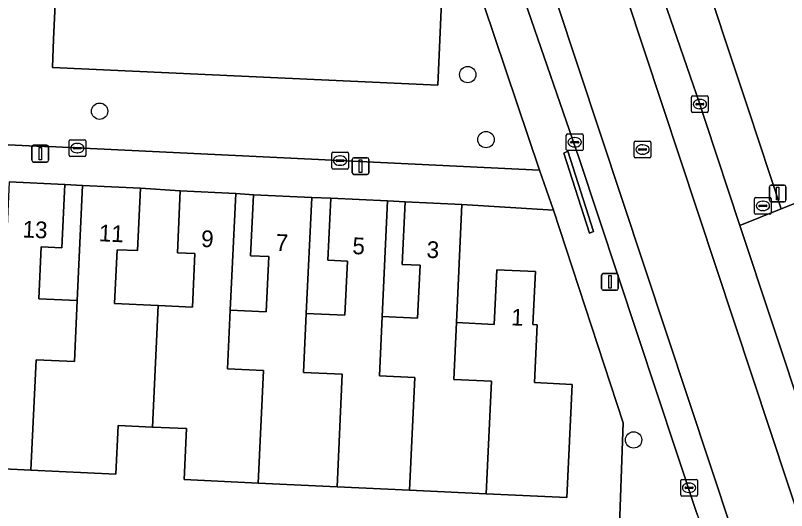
# Model space of a CAD drawing. Extents: x 162989 to 165008, y 383432 to 384338.
# Drawn here: x 164780.94 to 164827.09, y 383928.74 to 383958.34 of the extents above; entities that cross this region are included whole.
import ezdxf

# ---------------------------------------------------------------- set-up
doc = ezdxf.new("R2010")
doc.units = 0
for name, color, linetype in [('IMGEO_Boom', 7, 'Continuous'), ('IMGEO_Brandkraan', 7, 'Continuous'), ('IMGEO_Erf', 7, 'Continuous'), ('IMGEO_Groenvoorziening', 7, 'Continuous'), ('IMGEO_Kolk', 7, 'Continuous'), ('IMGEO_Lichtmast', 7, 'Continuous'), ('IMGEO_Muur', 7, 'Continuous'), ('IMGEO_Pand', 7, 'Continuous'), ('IMGEO_Pand_nummerreeks', 7, 'Continuous'), ('IMGEO_Parkeervlak_open', 7, 'Continuous'), ('IMGEO_Rijbaan_lokaal_gesloten', 7, 'Continuous'), ('IMGEO_Rijbaan_lokaal_open', 7, 'Continuous'), ('IMGEO_Rioolput', 7, 'Continuous'), ('IMGEO_Verkeersbordpaal', 7, 'Continuous'), ('IMGEO_Voetpad_open', 7, 'Continuous')]:
    doc.layers.add(name, color=color, linetype=linetype)

msp = doc.modelspace()

# ---------------------------------------------------------------- linework, layer by layer
at = {"layer": 'IMGEO_Boom'}
for centre in [(164808.009, 383954.804), (164785.981, 383952.616), (164809.101, 383950.92), (164817.935, 383932.961)]:
    msp.add_circle(centre, 0.489, dxfattribs=at)
at = {"layer": 'IMGEO_Brandkraan'}
for p, q in [((164825.167, 383946.526), (164825.167, 383947.378)), ((164825.242, 383947.452), (164826.094, 383947.452)), ((164826.168, 383947.378), (164826.168, 383946.526)), ((164825.426, 383946.946), (164825.426, 383946.958)), ((164825.864, 383946.909), (164825.466, 383946.909)), ((164825.469, 383946.995), (164825.867, 383946.995)), ((164825.655, 383947.232), (164825.68, 383947.232)), ((164825.91, 383946.958), (164825.91, 383946.946)), ((164826.094, 383946.452), (164825.242, 383946.452)), ((164825.678, 383946.672), (164825.653, 383946.672))]:
    msp.add_line(p, q, dxfattribs=at)
for points in [[(164825.167, 383946.526), (164825.167, 383947.378)], [(164825.242, 383947.452), (164826.094, 383947.452)], [(164826.168, 383947.378), (164826.168, 383946.526)], [(164826.094, 383946.452), (164825.242, 383946.452)]]:
    msp.add_lwpolyline(points, dxfattribs=at)
for centre, radius, start, end in [((164825.244, 383947.376), 0.0765, 91.552, 178.448), ((164825.244, 383947.376), 0.0765, 91.552, 178.448), ((164826.092, 383947.376), 0.0765, 1.552, 88.448), ((164826.092, 383947.376), 0.0765, 1.552, 88.448), ((164825.466, 383946.955), 0.0403, 85.8775, 175.7526), ((164825.463, 383946.945), 0.0366, 178.938, 274.7102), ((164825.867, 383946.952), 0.043, 264.8664, 352.4533), ((164825.871, 383946.957), 0.0386, 1.7309, 96.639), ((164825.244, 383946.528), 0.0765, 181.552, 268.448), ((164825.244, 383946.528), 0.0765, 181.552, 268.448), ((164826.092, 383946.528), 0.0765, 271.552, 358.448), ((164826.092, 383946.528), 0.0765, 271.552, 358.448)]:
    msp.add_arc(centre, radius, start, end, dxfattribs=at)
for centre, major_axis, ratio, start_param, end_param in [((164825.654, 383946.952), (-0.387, 0.002), 0.722429, 4.712389, 7.853982), ((164825.679, 383946.952), (-0.39, 0.002), 0.717154, 1.570796, 4.712389)]:
    msp.add_ellipse(centre, major_axis=major_axis, ratio=ratio, start_param=start_param, end_param=end_param, dxfattribs=at)
at = {"layer": 'IMGEO_Erf'}
for points in [[(164783.902, 383948.235), (164783.725, 383944.455), (164782.489, 383944.512), (164782.343, 383941.397), (164784.638, 383941.29), (164784.96, 383948.171)], [(164788.429, 383948.009), (164788.255, 383944.277), (164787.03, 383944.334), (164786.88, 383941.115), (164789.477, 383940.993), (164791.535, 383940.897), (164791.685, 383944.107), (164790.632, 383944.156), (164790.804, 383947.845)], [(164794.125, 383947.69), (164793.799, 383940.712), (164795.947, 383940.612), (164796.101, 383943.918), (164795.016, 383943.969), (164795.186, 383947.62)], [(164798.67, 383947.457), (164798.346, 383940.526), (164800.663, 383940.418), (164800.814, 383943.648), (164799.644, 383943.703), (164799.818, 383947.42)], [(164803.214, 383947.261), (164802.89, 383940.336), (164805.009, 383940.237), (164805.158, 383943.408), (164804.082, 383943.458), (164804.257, 383947.196)]]:
    msp.add_lwpolyline(points, close=True, dxfattribs=at)
msp.add_lwpolyline([(164816.943, 383923.959), (164817.315, 383933.978), (164813.147, 383946.7), (164807.657, 383947.037), (164807.327, 383939.972), (164809.587, 383939.867), (164809.74, 383943.138), (164812.056, 383943.03), (164811.907, 383939.852), (164812.165, 383939.84), (164812.004, 383936.388), (164814.251, 383936.283), (164813.935, 383929.515), (164809.106, 383929.741), (164804.524, 383929.955), (164800.188, 383930.157), (164795.466, 383930.378), (164791.046, 383930.584), (164791.189, 383933.636), (164789.14, 383933.731), (164787.088, 383933.827), (164786.952, 383930.916), (164781.868, 383931.153), (164777.427, 383931.361)], dxfattribs=at)
at = {"layer": 'IMGEO_Groenvoorziening'}
for points in [[(164816.693, 383977.489), (164818.355, 383972.132), (164824.788, 383952.751), (164826.771, 383946.778), (164837.158, 383950.928), (164835.338, 383955.847), (164829.982, 383970.323), (164823.633, 383988.266), (164813.786, 383985.981), (164816.225, 383978.527), (164826.11, 383980.91), (164826.337, 383980.022), (164816.53, 383977.635), (164816.589, 383977.508)], [(164783.229, 383956.921), (164783.38, 383960.292), (164783.434, 383961.496), (164778.849, 383961.739), (164778.377, 383950.714), (164781.774, 383950.551), (164782.673, 383950.509), (164782.941, 383950.496), (164812.301, 383949.089), (164808.949, 383959.036), (164806.447, 383959.138), (164806.218, 383954.172), (164783.153, 383955.222)]]:
    msp.add_lwpolyline(points, close=True, dxfattribs=at)
at = {"layer": 'IMGEO_Kolk'}
for p, q in [((164821.398, 383952.612), (164821.398, 383953.464)), ((164821.473, 383953.538), (164822.325, 383953.538)), ((164821.886, 383953.318), (164821.911, 383953.318)), ((164822.399, 383953.464), (164822.399, 383952.612)), ((164821.657, 383953.032), (164821.657, 383953.044)), ((164822.095, 383952.995), (164821.697, 383952.995)), ((164821.7, 383953.081), (164822.098, 383953.081)), ((164822.141, 383953.044), (164822.141, 383953.032)), ((164822.325, 383952.538), (164821.473, 383952.538)), ((164821.909, 383952.758), (164821.884, 383952.758)), ((164813.906, 383950.332), (164813.906, 383951.184)), ((164813.981, 383951.258), (164814.833, 383951.258)), ((164814.394, 383951.038), (164814.419, 383951.038)), ((164814.907, 383951.184), (164814.907, 383950.332)), ((164784.154, 383949.986), (164784.154, 383950.838)), ((164784.229, 383950.912), (164785.081, 383950.912)), ((164784.642, 383950.692), (164784.667, 383950.692)), ((164785.155, 383950.838), (164785.155, 383949.986)), ((164814.165, 383950.752), (164814.165, 383950.764)), ((164814.603, 383950.715), (164814.205, 383950.715)), ((164814.208, 383950.801), (164814.606, 383950.801)), ((164814.649, 383950.764), (164814.649, 383950.752)), ((164784.413, 383950.406), (164784.413, 383950.418)), ((164784.851, 383950.369), (164784.453, 383950.369)), ((164784.456, 383950.455), (164784.854, 383950.455)), ((164784.665, 383950.132), (164784.64, 383950.132)), ((164784.897, 383950.418), (164784.897, 383950.406)), ((164799.868, 383949.233), (164799.868, 383950.085)), ((164799.943, 383950.159), (164800.795, 383950.159)), ((164800.869, 383950.085), (164800.869, 383949.233)), ((164814.833, 383950.258), (164813.981, 383950.258)), ((164814.417, 383950.478), (164814.392, 383950.478)), ((164785.081, 383949.912), (164784.229, 383949.912)), ((164800.127, 383949.653), (164800.127, 383949.665)), ((164800.565, 383949.616), (164800.167, 383949.616)), ((164800.17, 383949.702), (164800.568, 383949.702)), ((164800.356, 383949.939), (164800.381, 383949.939)), ((164800.611, 383949.665), (164800.611, 383949.653)), ((164800.795, 383949.159), (164799.943, 383949.159)), ((164800.379, 383949.379), (164800.354, 383949.379)), ((164820.749, 383929.673), (164820.749, 383930.525)), ((164820.824, 383930.599), (164821.676, 383930.599)), ((164821.237, 383930.379), (164821.262, 383930.379)), ((164821.75, 383930.525), (164821.75, 383929.673)), ((164821.008, 383930.093), (164821.008, 383930.105)), ((164821.446, 383930.056), (164821.048, 383930.056)), ((164821.051, 383930.142), (164821.449, 383930.142)), ((164821.26, 383929.819), (164821.235, 383929.819)), ((164821.492, 383930.105), (164821.492, 383930.093)), ((164821.676, 383929.599), (164820.824, 383929.599))]:
    msp.add_line(p, q, dxfattribs=at)
for points in [[(164821.398, 383952.612), (164821.398, 383953.464)], [(164821.473, 383953.538), (164822.325, 383953.538)], [(164822.399, 383953.464), (164822.399, 383952.612)], [(164822.325, 383952.538), (164821.473, 383952.538)], [(164813.906, 383950.332), (164813.906, 383951.184)], [(164813.981, 383951.258), (164814.833, 383951.258)], [(164814.907, 383951.184), (164814.907, 383950.332)], [(164784.154, 383949.986), (164784.154, 383950.838)], [(164784.229, 383950.912), (164785.081, 383950.912)], [(164785.155, 383950.838), (164785.155, 383949.986)], [(164799.868, 383949.233), (164799.868, 383950.085)], [(164799.943, 383950.159), (164800.795, 383950.159)], [(164800.869, 383950.085), (164800.869, 383949.233)], [(164814.833, 383950.258), (164813.981, 383950.258)], [(164785.081, 383949.912), (164784.229, 383949.912)], [(164800.795, 383949.159), (164799.943, 383949.159)], [(164820.749, 383929.673), (164820.749, 383930.525)], [(164820.824, 383930.599), (164821.676, 383930.599)], [(164821.75, 383930.525), (164821.75, 383929.673)], [(164821.676, 383929.599), (164820.824, 383929.599)]]:
    msp.add_lwpolyline(points, dxfattribs=at)
for centre, radius, start, end in [((164821.475, 383953.462), 0.0765, 91.552, 178.448), ((164821.475, 383953.462), 0.0765, 91.552, 178.448), ((164822.323, 383953.462), 0.0765, 1.552, 88.448), ((164822.323, 383953.462), 0.0765, 1.552, 88.448), ((164821.697, 383953.041), 0.0403, 85.8775, 175.7526), ((164821.694, 383953.031), 0.0366, 178.938, 274.7102), ((164822.098, 383953.038), 0.043, 264.8664, 352.4533), ((164822.102, 383953.043), 0.0386, 1.7309, 96.639), ((164821.475, 383952.614), 0.0765, 181.552, 268.448), ((164821.475, 383952.614), 0.0765, 181.552, 268.448), ((164822.323, 383952.614), 0.0765, 271.552, 358.448), ((164822.323, 383952.614), 0.0765, 271.552, 358.448), ((164813.983, 383951.182), 0.0765, 91.552, 178.448), ((164813.983, 383951.182), 0.0765, 91.552, 178.448), ((164814.831, 383951.182), 0.0765, 1.552, 88.448), ((164814.831, 383951.182), 0.0765, 1.552, 88.448), ((164784.231, 383950.836), 0.0765, 91.552, 178.448), ((164784.231, 383950.836), 0.0765, 91.552, 178.448), ((164785.079, 383950.836), 0.0765, 1.552, 88.448), ((164785.079, 383950.836), 0.0765, 1.552, 88.448), ((164814.205, 383950.761), 0.0403, 85.8775, 175.7526), ((164814.202, 383950.751), 0.0366, 178.938, 274.7102), ((164814.606, 383950.758), 0.043, 264.8664, 352.4533), ((164814.61, 383950.763), 0.0386, 1.7309, 96.639), ((164784.453, 383950.415), 0.0403, 85.8775, 175.7526), ((164784.45, 383950.405), 0.0366, 178.938, 274.7102), ((164784.854, 383950.412), 0.043, 264.8664, 352.4533), ((164784.858, 383950.417), 0.0386, 1.7309, 96.639), ((164799.945, 383950.083), 0.0765, 91.552, 178.448), ((164799.945, 383950.083), 0.0765, 91.552, 178.448), ((164800.793, 383950.083), 0.0765, 1.552, 88.448), ((164800.793, 383950.083), 0.0765, 1.552, 88.448), ((164813.983, 383950.334), 0.0765, 181.552, 268.448), ((164813.983, 383950.334), 0.0765, 181.552, 268.448), ((164814.831, 383950.334), 0.0765, 271.552, 358.448), ((164814.831, 383950.334), 0.0765, 271.552, 358.448), ((164784.231, 383949.988), 0.0765, 181.552, 268.448), ((164784.231, 383949.988), 0.0765, 181.552, 268.448), ((164785.079, 383949.988), 0.0765, 271.552, 358.448), ((164785.079, 383949.988), 0.0765, 271.552, 358.448), ((164800.167, 383949.662), 0.0403, 85.8775, 175.7526), ((164800.164, 383949.652), 0.0366, 178.938, 274.7102), ((164800.568, 383949.659), 0.043, 264.8664, 352.4533), ((164800.572, 383949.664), 0.0386, 1.7309, 96.639), ((164799.945, 383949.235), 0.0765, 181.552, 268.448), ((164799.945, 383949.235), 0.0765, 181.552, 268.448), ((164800.793, 383949.235), 0.0765, 271.552, 358.448), ((164800.793, 383949.235), 0.0765, 271.552, 358.448), ((164820.826, 383930.523), 0.0765, 91.552, 178.448), ((164820.826, 383930.523), 0.0765, 91.552, 178.448), ((164821.674, 383930.523), 0.0765, 1.552, 88.448), ((164821.674, 383930.523), 0.0765, 1.552, 88.448), ((164821.048, 383930.102), 0.0403, 85.8775, 175.7526), ((164821.045, 383930.092), 0.0366, 178.938, 274.7102), ((164821.449, 383930.099), 0.043, 264.8664, 352.4533), ((164821.453, 383930.104), 0.0386, 1.7309, 96.639), ((164820.826, 383929.675), 0.0765, 181.552, 268.448), ((164820.826, 383929.675), 0.0765, 181.552, 268.448), ((164821.674, 383929.675), 0.0765, 271.552, 358.448), ((164821.674, 383929.675), 0.0765, 271.552, 358.448)]:
    msp.add_arc(centre, radius, start, end, dxfattribs=at)
for centre, major_axis, ratio, start_param, end_param in [((164821.885, 383953.038), (-0.387, 0.002), 0.722429, 4.712389, 7.853982), ((164821.91, 383953.038), (-0.39, 0.002), 0.717154, 1.570796, 4.712389), ((164814.393, 383950.758), (-0.387, 0.002), 0.722429, 4.712389, 7.853982), ((164814.418, 383950.758), (-0.39, 0.002), 0.717154, 1.570796, 4.712389), ((164784.641, 383950.412), (-0.387, 0.002), 0.722429, 4.712389, 7.853982), ((164784.666, 383950.412), (-0.39, 0.002), 0.717154, 1.570796, 4.712389), ((164800.355, 383949.659), (-0.387, 0.002), 0.722429, 4.712389, 7.853982), ((164800.38, 383949.659), (-0.39, 0.002), 0.717154, 1.570796, 4.712389), ((164821.236, 383930.099), (-0.387, 0.002), 0.722429, 4.712389, 7.853982), ((164821.261, 383930.099), (-0.39, 0.002), 0.717154, 1.570796, 4.712389)]:
    msp.add_ellipse(centre, major_axis=major_axis, ratio=ratio, start_param=start_param, end_param=end_param, dxfattribs=at)
at = {"layer": 'IMGEO_Lichtmast'}
for p, q in [((164782.034, 383950.578), (164782.824, 383950.578)), ((164782.824, 383950.578), (164782.034, 383950.578)), ((164781.934, 383949.678), (164781.934, 383950.478)), ((164781.934, 383950.478), (164781.934, 383949.678)), ((164782.924, 383950.478), (164782.924, 383949.678)), ((164782.924, 383949.678), (164782.924, 383950.478)), ((164801.101, 383948.935), (164801.101, 383949.735)), ((164801.101, 383949.735), (164801.101, 383948.935)), ((164801.201, 383949.835), (164801.991, 383949.835)), ((164801.991, 383949.835), (164801.201, 383949.835)), ((164802.091, 383949.735), (164802.091, 383948.935)), ((164802.091, 383948.935), (164802.091, 383949.735)), ((164782.824, 383949.578), (164782.034, 383949.578)), ((164782.034, 383949.578), (164782.824, 383949.578)), ((164801.991, 383948.835), (164801.201, 383948.835)), ((164801.201, 383948.835), (164801.991, 383948.835)), ((164816.021, 383942.009), (164816.021, 383942.809)), ((164816.021, 383942.809), (164816.021, 383942.009)), ((164816.121, 383942.909), (164816.911, 383942.909)), ((164816.911, 383942.909), (164816.121, 383942.909)), ((164817.011, 383942.809), (164817.011, 383942.009)), ((164817.011, 383942.009), (164817.011, 383942.809)), ((164816.911, 383941.909), (164816.121, 383941.909)), ((164816.121, 383941.909), (164816.911, 383941.909))]:
    msp.add_line(p, q, dxfattribs=at)
for points in [[(164782.354, 383950.453), (164782.504, 383950.453), (164782.504, 383949.703), (164782.354, 383949.703), (164782.354, 383950.453)], [(164801.521, 383949.71), (164801.671, 383949.71), (164801.671, 383948.96), (164801.521, 383948.96), (164801.521, 383949.71)], [(164816.441, 383942.784), (164816.591, 383942.784), (164816.591, 383942.034), (164816.441, 383942.034), (164816.441, 383942.784)]]:
    msp.add_lwpolyline(points, dxfattribs=at)
for centre, start, end in [((164782.034, 383950.478), 90, 180), ((164782.034, 383950.478), 90, 180), ((164782.824, 383950.478), 0, 90), ((164782.824, 383950.478), 360, 90), ((164782.034, 383949.678), 180, 270), ((164782.034, 383949.678), 180, 270), ((164782.824, 383949.678), 270, 0), ((164782.824, 383949.678), 270, 0), ((164801.201, 383949.735), 90, 180), ((164801.201, 383949.735), 90, 180), ((164801.991, 383949.735), 0, 90), ((164801.991, 383949.735), 360, 90), ((164801.201, 383948.935), 180, 270), ((164801.201, 383948.935), 180, 270), ((164801.991, 383948.935), 270, 0), ((164801.991, 383948.935), 270, 0), ((164816.121, 383942.809), 90, 180), ((164816.121, 383942.809), 90, 180), ((164816.911, 383942.809), 0, 90), ((164816.911, 383942.809), 360, 90), ((164816.121, 383942.009), 180, 270), ((164816.121, 383942.009), 180, 270), ((164816.911, 383942.009), 270, 0), ((164816.911, 383942.009), 270, 0)]:
    msp.add_arc(centre, 0.1, start, end, dxfattribs=at)
at = {"layer": 'IMGEO_Muur'}
msp.add_lwpolyline([(164815.528, 383945.425), (164814.007, 383950.228), (164813.764, 383950.109), (164815.297, 383945.318)], close=True, dxfattribs=at)
at = {"layer": 'IMGEO_Pand'}
for points in [[(164781.868, 383931.153), (164782.175, 383937.75), (164784.47, 383937.642), (164784.638, 383941.29), (164782.343, 383941.397), (164782.489, 383944.512), (164783.725, 383944.455), (164783.902, 383948.235), (164780.577, 383948.391), (164780.432, 383945.292), (164780.254, 383941.472), (164777.913, 383941.582), (164777.761, 383938.333), (164777.427, 383931.361)], [(164781.868, 383931.153), (164786.952, 383930.916), (164787.088, 383933.827), (164789.14, 383933.731), (164789.477, 383940.993), (164786.88, 383941.115), (164787.03, 383944.334), (164788.255, 383944.277), (164788.429, 383948.009), (164784.96, 383948.171), (164784.638, 383941.29), (164784.47, 383937.642), (164782.175, 383937.75)], [(164795.466, 383930.378), (164795.781, 383937.111), (164793.637, 383937.212), (164793.799, 383940.712), (164794.125, 383947.69), (164790.804, 383947.845), (164790.632, 383944.156), (164791.685, 383944.107), (164791.535, 383940.897), (164789.477, 383940.993), (164789.14, 383933.731), (164791.189, 383933.636), (164791.046, 383930.584)], [(164795.466, 383930.378), (164800.188, 383930.157), (164800.501, 383936.891), (164798.18, 383936.999), (164798.346, 383940.526), (164798.67, 383947.457), (164795.186, 383947.62), (164795.016, 383943.969), (164796.101, 383943.918), (164795.947, 383940.612), (164793.799, 383940.712), (164793.637, 383937.212), (164795.781, 383937.111)], [(164804.524, 383929.955), (164804.842, 383936.688), (164802.723, 383936.787), (164802.89, 383940.336), (164803.214, 383947.261), (164799.818, 383947.42), (164799.644, 383943.703), (164800.814, 383943.648), (164800.663, 383940.418), (164798.346, 383940.526), (164798.18, 383936.999), (164800.501, 383936.891), (164800.188, 383930.157)], [(164804.524, 383929.955), (164809.106, 383929.741), (164809.425, 383936.474), (164807.167, 383936.579), (164807.327, 383939.972), (164807.657, 383947.037), (164804.257, 383947.196), (164804.082, 383943.458), (164805.158, 383943.408), (164805.009, 383940.237), (164802.89, 383940.336), (164802.723, 383936.787), (164804.842, 383936.688)], [(164809.106, 383929.741), (164813.935, 383929.515), (164814.251, 383936.283), (164812.004, 383936.388), (164812.165, 383939.84), (164811.907, 383939.852), (164812.056, 383943.03), (164809.74, 383943.138), (164809.587, 383939.867), (164807.327, 383939.972), (164807.167, 383936.579), (164809.425, 383936.474)]]:
    msp.add_lwpolyline(points, close=True, dxfattribs=at)
at = {"layer": 'IMGEO_Parkeervlak_open'}
msp.add_lwpolyline([(164783.229, 383956.921), (164783.153, 383955.222), (164806.218, 383954.172), (164806.447, 383959.138), (164783.38, 383960.292)], close=True, dxfattribs=at)
at = {"layer": 'IMGEO_Rijbaan_lokaal_gesloten'}
for points in [[(164843.917, 383886.747), (164836.784, 383908.199), (164829.009, 383931.562), (164828.211, 383933.971), (164824.298, 383945.79), (164822.24, 383952.004), (164821.898, 383953.038), (164816.625, 383968.312), (164815.247, 383972.575), (164815.082, 383973.174), (164813.175, 383972.528), (164877.84, 383777.451), (164879.934, 383778.117), (164879.18, 383780.489), (164878.881, 383781.27), (164875.506, 383791.467), (164873.58, 383797.284), (164870.422, 383806.818), (164857.82, 383844.865), (164854.969, 383853.56), (164851.615, 383863.587), (164849.681, 383869.321)], [(164813.175, 383972.528), (164809.472, 383971.273), (164809.325, 383971.223), (164874.04, 383776.243), (164874.13, 383776.272), (164877.84, 383777.451)]]:
    msp.add_lwpolyline(points, close=True, dxfattribs=at)
for points in [[(164809.325, 383971.223), (164807.455, 383970.589), (164807.663, 383970.106), (164808.953, 383966.305), (164808.963, 383966.276), (164811.415, 383959.2), (164814.678, 383949.786), (164821.652, 383928.736), (164821.747, 383928.452), (164828.34, 383908.043), (164828.364, 383907.963), (164828.802, 383906.518), (164833.526, 383892.112), (164834.942, 383887.794), (164836.008, 383884.628), (164856.588, 383823.448), (164856.7, 383823.12), (164857.745, 383819.961)], [(164863.985, 383800.014), (164870.042, 383781.857), (164872.06, 383775.609), (164874.04, 383776.243), (164809.325, 383971.223)]]:
    msp.add_lwpolyline(points, dxfattribs=at)
at = {"layer": 'IMGEO_Rijbaan_lokaal_open'}
msp.add_lwpolyline([(164821.747, 383928.452), (164821.652, 383928.736)], dxfattribs=at)
at = {"layer": 'IMGEO_Rioolput'}
for p, q in [((164817.966, 383949.899), (164817.966, 383950.751)), ((164818.041, 383950.825), (164818.893, 383950.825)), ((164818.454, 383950.605), (164818.479, 383950.605)), ((164818.967, 383950.751), (164818.967, 383949.899)), ((164818.225, 383950.319), (164818.225, 383950.331)), ((164818.663, 383950.282), (164818.265, 383950.282)), ((164818.268, 383950.368), (164818.666, 383950.368)), ((164818.709, 383950.331), (164818.709, 383950.319)), ((164818.893, 383949.825), (164818.041, 383949.825)), ((164818.477, 383950.045), (164818.452, 383950.045))]:
    msp.add_line(p, q, dxfattribs=at)
for points in [[(164817.966, 383949.899), (164817.966, 383950.751)], [(164818.041, 383950.825), (164818.893, 383950.825)], [(164818.967, 383950.751), (164818.967, 383949.899)], [(164818.893, 383949.825), (164818.041, 383949.825)]]:
    msp.add_lwpolyline(points, dxfattribs=at)
for centre, radius, start, end in [((164818.043, 383950.749), 0.0765, 91.552, 178.448), ((164818.043, 383950.749), 0.0765, 91.552, 178.448), ((164818.891, 383950.749), 0.0765, 1.552, 88.448), ((164818.891, 383950.749), 0.0765, 1.552, 88.448), ((164818.265, 383950.328), 0.0403, 85.8775, 175.7526), ((164818.262, 383950.318), 0.0366, 178.938, 274.7102), ((164818.666, 383950.325), 0.043, 264.8664, 352.4533), ((164818.67, 383950.33), 0.0386, 1.7309, 96.639), ((164818.043, 383949.901), 0.0765, 181.552, 268.448), ((164818.043, 383949.901), 0.0765, 181.552, 268.448), ((164818.891, 383949.901), 0.0765, 271.552, 358.448), ((164818.891, 383949.901), 0.0765, 271.552, 358.448)]:
    msp.add_arc(centre, radius, start, end, dxfattribs=at)
for centre, major_axis, ratio, start_param, end_param in [((164818.453, 383950.325), (-0.387, 0.002), 0.722429, 4.712389, 7.853982), ((164818.478, 383950.325), (-0.39, 0.002), 0.717154, 1.570796, 4.712389)]:
    msp.add_ellipse(centre, major_axis=major_axis, ratio=ratio, start_param=start_param, end_param=end_param, dxfattribs=at)
at = {"layer": 'IMGEO_Verkeersbordpaal'}
for p, q in [((164826.059, 383947.296), (164826.059, 383948.096)), ((164826.059, 383948.096), (164826.059, 383947.296)), ((164826.159, 383948.196), (164826.949, 383948.196)), ((164826.949, 383948.196), (164826.159, 383948.196)), ((164827.049, 383948.096), (164827.049, 383947.296)), ((164827.049, 383947.296), (164827.049, 383948.096)), ((164826.949, 383947.196), (164826.159, 383947.196)), ((164826.159, 383947.196), (164826.949, 383947.196))]:
    msp.add_line(p, q, dxfattribs=at)
msp.add_lwpolyline([(164826.479, 383948.071), (164826.629, 383948.071), (164826.629, 383947.321), (164826.479, 383947.321), (164826.479, 383948.071)], dxfattribs=at)
for centre, start, end in [((164826.159, 383948.096), 90, 180), ((164826.159, 383948.096), 90, 180), ((164826.949, 383948.096), 0, 90), ((164826.949, 383948.096), 360, 90), ((164826.159, 383947.296), 180, 270), ((164826.159, 383947.296), 180, 270), ((164826.949, 383947.296), 270, 0), ((164826.949, 383947.296), 270, 0)]:
    msp.add_arc(centre, 0.1, start, end, dxfattribs=at)
at = {"layer": 'IMGEO_Voetpad_open'}
for points in [[(164800.075, 383986.563), (164804.041, 383973.975), (164806.817, 383965.603), (164806.919, 383965.184), (164808.949, 383959.036), (164812.301, 383949.089), (164813.147, 383946.7), (164817.315, 383933.978), (164816.943, 383923.959), (164816.762, 383920.094), (164816.694, 383918.737)], [(164821.652, 383928.736), (164814.678, 383949.786), (164811.415, 383959.2), (164811.111, 383959.1), (164808.744, 383966.204), (164808.963, 383966.276), (164808.953, 383966.305), (164807.663, 383970.106)], [(164780.577, 383948.391), (164783.902, 383948.235), (164784.96, 383948.171), (164788.429, 383948.009), (164790.804, 383947.845), (164794.125, 383947.69), (164795.186, 383947.62), (164798.67, 383947.457), (164799.818, 383947.42), (164803.214, 383947.261), (164804.257, 383947.196), (164807.657, 383947.037), (164813.147, 383946.7), (164812.301, 383949.089), (164782.941, 383950.496), (164782.673, 383950.509), (164781.774, 383950.551), (164778.377, 383950.714)]]:
    msp.add_lwpolyline(points, dxfattribs=at)
for points in [[(164818.355, 383972.132), (164816.693, 383977.489), (164816.589, 383977.508), (164816.53, 383977.635), (164816.225, 383978.527), (164813.786, 383985.981), (164811.01, 383985.337), (164811.379, 383984.253), (164815.082, 383973.174), (164815.247, 383972.575), (164816.625, 383968.312), (164821.898, 383953.038), (164822.24, 383952.004), (164824.298, 383945.79), (164826.771, 383946.778), (164824.788, 383952.751)], [(164826.771, 383946.778), (164824.298, 383945.79), (164828.211, 383933.971), (164830.657, 383934.942), (164841.201, 383939.124), (164841.571, 383939.271), (164837.158, 383950.928)], [(164814.007, 383950.228), (164815.528, 383945.425), (164815.297, 383945.318), (164813.764, 383950.109)]]:
    msp.add_lwpolyline(points, close=True, dxfattribs=at)

# ---------------------------------------------------------------- texts
at = {"layer": 'IMGEO_Pand_nummerreeks'}
for s, rotation, p in [('13', 357.3138, (164781.352, 383945.071)), ('11', 357.3263, (164785.921, 383944.843)), ('9', 357.3278, (164792.037, 383944.504)), ('7', 357.3214, (164796.5, 383944.275)), ('5', 357.3194, (164801.088, 383944.077)), ('3', 357.3225, (164805.53, 383943.853)), ('1', 357.3301, (164810.584, 383939.815))]:
    msp.add_text(s, height=1, rotation=rotation, dxfattribs=at).set_placement(p)

doc.saveas('drawing.dxf')
